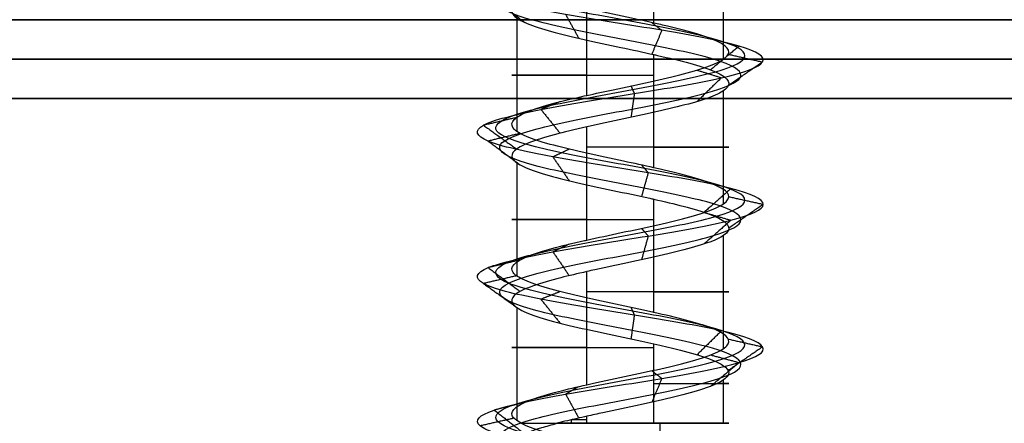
# Model space of a CAD drawing. Header units: millimetres. Extents: x -429 to 422, y -262 to 259.
# Tile 1021 of 1056: x 313 to 326, y 205 to 210. Entities that reach past the tile are written whole.
import ezdxf

# ---------------------------------------------------------------- set-up
doc = ezdxf.new("R2010")
doc.units = ezdxf.units.MM
doc.layers.add('Default', color=7, linetype='Continuous', true_color=0x000000)
doc.layers.add('Screw', color=7, linetype='Continuous', true_color=0xffffff)

msp = doc.modelspace()

# ---------------------------------------------------------------- linework, layer by layer
at = {"layer": 'Default'}
for p, q in [((-427.127, 210.065, 1342.822), (420.873, 210.065, 1342.822)), ((420.873, 210.065, 772.822), (-427.127, 210.065, 772.822)), ((420.873, 210.065, 1057.822), (-427.127, 210.065, 1057.822))]:
    msp.add_line(p, q, dxfattribs=at)
for points in [[(-427.127, 209.565, 1343.322), (-3.127, 209.565, 1343.322), (420.873, 209.565, 1343.322)], [(420.873, 209.565, 772.322), (-3.127, 209.565, 772.322), (-427.127, 209.565, 772.322)], [(-427.127, 209.065, 1343.822), (-3.127, 209.065, 1343.822), (420.873, 209.065, 1343.822)], [(420.873, 209.065, 771.822), (-3.127, 209.065, 771.822), (-427.127, 209.065, 771.822)]]:
    msp.add_open_spline(points, degree=2, dxfattribs=at)
at = {"layer": 'Screw', "color": 7, "true_color": 0xffffff}
for p, q in [((321.297, 210.022, 780.13), (321.297, 211.456, 780.13)), ((322.18, 209.564, 778.397), (322.18, 210.998, 778.397)), ((320.448, 209.105, 777.515), (320.448, 210.54, 777.515)), ((319.565, 208.647, 779.247), (319.565, 210.082, 779.247)), ((321.297, 208.189, 780.13), (321.297, 209.623, 780.13)), ((322.18, 207.731, 778.397), (322.18, 209.165, 778.397)), ((320.448, 207.272, 777.515), (320.448, 208.707, 777.515)), ((319.565, 206.814, 779.247), (319.565, 208.248, 779.247)), ((321.297, 206.356, 780.13), (321.297, 207.79, 780.13)), ((322.18, 205.897, 778.397), (322.18, 207.332, 778.397)), ((320.448, 205.439, 777.515), (320.448, 206.873, 777.515)), ((319.565, 204.981, 779.247), (319.565, 206.415, 779.247)), ((321.297, 204.951, 780.13), (321.297, 205.957, 780.13)), ((322.18, 204.951, 778.397), (322.18, 205.499, 778.397)), ((320.253, 204.951, 777.595), (320.253, 204.995, 777.595)), ((320.448, 204.951, 777.515), (320.448, 205.04, 777.515))]:
    msp.add_line(p, q, dxfattribs=at)
at = {"layer": 'Screw', "color": 7, "true_color": 0xffffff, "extrusion": (0, 1, 0)}
for centre, start, end in [((-320.873, 778.822, 209.364), 288, 108), ((-320.873, 778.822, 208.448), 108, 288), ((-320.873, 778.822, 207.531), 288, 108), ((-320.873, 778.822, 206.615), 108, 288), ((-320.873, 778.822, 205.912), 288, 108), ((-320.873, 778.822, 205.454), 108, 206.7642), ((-320.873, 778.822, 204.995), 288, 296.7656), ((-320.873, 778.822, 204.951), 23.8929, 108), ((-320.873, 778.822, 204.951), 288, 305.5968), ((-320.873, 778.822, 204.951), 199.08, 288), ((-320.873, 778.822, 204.951), 108, 199.08)]:
    msp.add_arc(centre, 1.375, start, end, dxfattribs=at)
at = {"layer": 'Screw', "color": 7, "true_color": 0xffffff, "extrusion": (-0.930504, -9.33495e-14, 0.366281)}
msp.add_arc((-204.951, 781.274, -13.305), 62.328, 89.59028, 90, dxfattribs=at)
at = {"layer": 'Screw', "color": 7, "true_color": 0xffffff}
for points, knots in [([(319.977, 195.809, 778.822), (319.967, 195.886, 778.588), (320.036, 195.962, 778.338), (320.362, 196.115, 777.958), (320.608, 196.191, 777.831), (321.137, 196.344, 777.793), (321.416, 196.42, 777.883), (321.839, 196.573, 778.251), (321.978, 196.649, 778.528), (322.017, 196.802, 779.117), (321.914, 196.879, 779.426), (321.503, 197.031, 779.891), (321.197, 197.108, 780.043), (320.548, 197.261, 780.081), (320.209, 197.337, 779.966), (319.702, 197.49, 779.513), (319.532, 197.566, 779.177), (319.505, 197.719, 778.468), (319.649, 197.795, 778.109), (320.148, 197.948, 777.588), (320.506, 198.024, 777.43), (321.239, 198.177, 777.415), (321.61, 198.253, 777.558), (322.147, 198.406, 778.074), (322.311, 198.483, 778.444), (322.326, 198.635, 779.201), (322.178, 198.712, 779.583), (321.645, 198.865, 780.138), (321.263, 198.941, 780.306), (320.482, 199.094, 780.321), (320.087, 199.17, 780.168), (319.516, 199.323, 779.618), (319.341, 199.399, 779.225), (319.329, 199.552, 778.42), (319.493, 199.628, 778.016), (320.061, 199.781, 777.438), (320.464, 199.858, 777.266), (321.281, 200.01, 777.258), (321.69, 200.087, 777.423), (322.278, 200.239, 777.999), (322.452, 200.316, 778.408), (322.46, 200.469, 779.237), (322.293, 200.545, 779.652), (321.708, 200.698, 780.248), (321.293, 200.774, 780.425), (320.452, 200.927, 780.432), (320.031, 201.003, 780.263), (319.427, 201.156, 779.669), (319.249, 201.232, 779.249), (319.239, 201.376, 778.449), (319.363, 201.442, 778.072), (319.832, 201.576, 777.48), (320.173, 201.643, 777.266), (320.921, 201.777, 777.104), (321.324, 201.843, 777.156), (322.013, 201.977, 777.509), (322.296, 202.044, 777.809), (322.608, 202.178, 778.527), (322.636, 202.244, 778.943), (322.419, 202.378, 779.705), (322.174, 202.445, 780.049), (321.515, 202.579, 780.505), (321.103, 202.645, 780.616), (320.295, 202.779, 780.55), (319.902, 202.846, 780.373), (319.313, 202.98, 779.802), (319.119, 203.046, 779.411), (319.025, 203.18, 778.588), (319.135, 203.247, 778.161), (319.596, 203.381, 777.47), (319.949, 203.448, 777.208), (320.744, 203.581, 776.967), (321.183, 203.648, 776.989), (321.95, 203.782, 777.307), (322.275, 203.849, 777.602), (322.667, 203.982, 778.334), (322.731, 204.049, 778.769), (322.569, 204.183, 779.583), (322.343, 204.25, 779.96), (321.701, 204.383, 780.487), (321.288, 204.45, 780.635), (320.457, 204.584, 780.635), (320.044, 204.651, 780.487), (319.402, 204.784, 779.96), (319.176, 204.851, 779.583), (319.014, 204.985, 778.769), (319.079, 205.052, 778.334), (319.47, 205.185, 777.602), (319.795, 205.252, 777.307), (320.563, 205.386, 776.989), (321.001, 205.453, 776.967), (321.796, 205.586, 777.208), (322.149, 205.653, 777.47), (322.61, 205.787, 778.161), (322.717, 205.854, 778.587), (322.636, 205.987, 779.413), (322.448, 206.054, 779.81), (321.861, 206.188, 780.397), (321.463, 206.255, 780.585), (320.637, 206.388, 780.667), (320.211, 206.455, 780.56), (319.521, 206.589, 780.098), (319.259, 206.656, 779.746), (319.018, 206.789, 778.951), (319.039, 206.856, 778.512), (319.357, 206.99, 777.745), (319.652, 207.057, 777.42), (320.384, 207.19, 777.028), (320.819, 207.257, 776.964), (321.633, 207.391, 777.126), (322.01, 207.458, 777.352), (322.537, 207.591, 777.993), (322.685, 207.658, 778.407), (322.685, 207.792, 779.237), (322.537, 207.859, 779.651), (322.01, 207.992, 780.293), (321.633, 208.059, 780.519), (320.819, 208.193, 780.681), (320.384, 208.26, 780.616), (319.652, 208.393, 780.225), (319.357, 208.46, 779.899), (319.039, 208.594, 779.132), (319.018, 208.661, 778.693), (319.259, 208.794, 777.899), (319.521, 208.861, 777.546), (320.211, 208.995, 777.085), (320.637, 209.062, 776.978), (321.463, 209.195, 777.059), (321.861, 209.262, 777.247), (322.448, 209.396, 777.834), (322.636, 209.463, 778.231), (322.717, 209.596, 779.058), (322.61, 209.663, 779.484), (322.149, 209.797, 780.174), (321.796, 209.864, 780.436), (321.001, 209.997, 780.677), (320.563, 210.064, 780.656), (319.795, 210.198, 780.338), (319.47, 210.265, 780.043), (319.079, 210.398, 779.31), (319.014, 210.465, 778.876), (319.176, 210.599, 778.061), (319.402, 210.666, 777.685), (320.044, 210.799, 777.158), (320.457, 210.866, 777.01), (321.288, 211, 777.01), (321.701, 211.067, 777.158), (322.343, 211.2, 777.685), (322.569, 211.267, 778.061), (322.731, 211.401, 778.876), (322.667, 211.468, 779.31), (322.275, 211.601, 780.043), (321.95, 211.668, 780.338), (321.183, 211.802, 780.656), (320.744, 211.869, 780.677), (319.949, 212.002, 780.436), (319.596, 212.069, 780.174), (319.135, 212.203, 779.484), (319.028, 212.27, 779.058), (319.11, 212.403, 778.231), (319.297, 212.47, 777.834), (319.885, 212.604, 777.247), (320.282, 212.671, 777.059), (321.108, 212.804, 776.978), (321.534, 212.871, 777.085), (322.225, 213.005, 777.546), (322.486, 213.072, 777.899), (322.727, 213.205, 778.693), (322.706, 213.272, 779.132), (322.388, 213.406, 779.899), (322.093, 213.473, 780.225), (321.361, 213.606, 780.616), (320.926, 213.673, 780.681), (320.112, 213.807, 780.519), (319.735, 213.874, 780.293), (319.208, 214.007, 779.651), (319.06, 214.074, 779.238), (319.06, 214.141, 778.822)], [0.0909091, 0.0909091, 0.0909091, 0.0909091, 0.1022727, 0.1022727, 0.1136364, 0.1136364, 0.125, 0.125, 0.1363636, 0.1363636, 0.1477273, 0.1477273, 0.1590909, 0.1590909, 0.1704545, 0.1704545, 0.1818182, 0.1818182, 0.1931818, 0.1931818, 0.2045455, 0.2045455, 0.2159091, 0.2159091, 0.2272727, 0.2272727, 0.2386364, 0.2386364, 0.25, 0.25, 0.2613636, 0.2613636, 0.2727273, 0.2727273, 0.2840909, 0.2840909, 0.2954545, 0.2954545, 0.3068182, 0.3068182, 0.3181818, 0.3181818, 0.3295455, 0.3295455, 0.3409091, 0.3409091, 0.3522727, 0.3522727, 0.3636364, 0.3636364, 0.3735795, 0.3735795, 0.3835227, 0.3835227, 0.3934659, 0.3934659, 0.4034091, 0.4034091, 0.4133523, 0.4133523, 0.4232955, 0.4232955, 0.4332386, 0.4332386, 0.4431818, 0.4431818, 0.453125, 0.453125, 0.4630682, 0.4630682, 0.4730114, 0.4730114, 0.4829545, 0.4829545, 0.4928977, 0.4928977, 0.5028409, 0.5028409, 0.5127841, 0.5127841, 0.5227273, 0.5227273, 0.5326705, 0.5326705, 0.5426136, 0.5426136, 0.5525568, 0.5525568, 0.5625, 0.5625, 0.5724432, 0.5724432, 0.5823864, 0.5823864, 0.5923295, 0.5923295, 0.6022727, 0.6022727, 0.6122159, 0.6122159, 0.6221591, 0.6221591, 0.6321023, 0.6321023, 0.6420455, 0.6420455, 0.6519886, 0.6519886, 0.6619318, 0.6619318, 0.671875, 0.671875, 0.6818182, 0.6818182, 0.6917614, 0.6917614, 0.7017045, 0.7017045, 0.7116477, 0.7116477, 0.7215909, 0.7215909, 0.7315341, 0.7315341, 0.7414773, 0.7414773, 0.7514205, 0.7514205, 0.7613636, 0.7613636, 0.7713068, 0.7713068, 0.78125, 0.78125, 0.7911932, 0.7911932, 0.8011364, 0.8011364, 0.8110795, 0.8110795, 0.8210227, 0.8210227, 0.8309659, 0.8309659, 0.8409091, 0.8409091, 0.8508523, 0.8508523, 0.8607955, 0.8607955, 0.8707386, 0.8707386, 0.8806818, 0.8806818, 0.890625, 0.890625, 0.9005682, 0.9005682, 0.9105114, 0.9105114, 0.9204545, 0.9204545, 0.9303977, 0.9303977, 0.9403409, 0.9403409, 0.9502841, 0.9502841, 0.9602273, 0.9602273, 0.9701705, 0.9701705, 0.9801136, 0.9801136, 0.9900568, 0.9900568, 1, 1, 1, 1]), ([(320.795, 196.29, 778.056), (320.82, 196.3, 778.051), (320.846, 196.309, 778.047), (321.076, 196.396, 778.025), (321.295, 196.472, 778.091), (321.631, 196.625, 778.373), (321.746, 196.701, 778.589), (321.784, 196.854, 779.056), (321.706, 196.93, 779.304), (321.382, 197.083, 779.683), (321.136, 197.16, 779.81), (320.609, 197.312, 779.848), (320.331, 197.389, 779.758), (319.91, 197.541, 779.391), (319.765, 197.618, 779.116), (319.738, 197.771, 778.529), (319.857, 197.847, 778.23), (320.27, 198, 777.796), (320.567, 198.076, 777.663), (321.178, 198.229, 777.647), (321.488, 198.305, 777.766), (321.94, 198.458, 778.196), (322.078, 198.534, 778.505), (322.093, 198.687, 779.14), (321.97, 198.764, 779.462), (321.523, 198.916, 779.93), (321.202, 198.993, 780.073), (320.543, 199.145, 780.089), (320.209, 199.222, 779.96), (319.724, 199.375, 779.497), (319.574, 199.451, 779.164), (319.562, 199.604, 778.481), (319.701, 199.68, 778.138), (320.183, 199.833, 777.645), (320.525, 199.909, 777.498), (321.22, 200.062, 777.491), (321.569, 200.138, 777.63), (322.07, 200.291, 778.121), (322.219, 200.368, 778.469), (322.227, 200.52, 779.176), (322.085, 200.597, 779.53), (321.586, 200.75, 780.04), (321.232, 200.826, 780.192), (320.513, 200.979, 780.2), (320.152, 201.055, 780.055), (319.634, 201.208, 779.548), (319.482, 201.284, 779.188), (319.471, 201.427, 778.502), (319.577, 201.494, 778.179), (319.978, 201.628, 777.669), (320.271, 201.695, 777.484), (320.914, 201.828, 777.343), (321.262, 201.895, 777.386), (321.857, 202.029, 777.689), (322.101, 202.096, 777.947), (322.372, 202.229, 778.567), (322.398, 202.296, 778.927), (322.212, 202.43, 779.587), (322, 202.497, 779.885), (321.43, 202.63, 780.282), (321.073, 202.697, 780.379), (320.371, 202.831, 780.324), (320.029, 202.898, 780.17), (319.515, 203.031, 779.676), (319.345, 203.098, 779.336), (319.261, 203.232, 778.618), (319.358, 203.299, 778.245), (319.76, 203.432, 777.644), (320.068, 203.499, 777.416), (320.76, 203.633, 777.205), (321.143, 203.7, 777.224), (321.811, 203.833, 777.501), (322.095, 203.9, 777.758), (322.436, 204.034, 778.397), (322.493, 204.101, 778.775), (322.351, 204.234, 779.485), (322.155, 204.301, 779.814), (321.595, 204.435, 780.273), (321.234, 204.502, 780.402), (320.511, 204.635, 780.402), (320.15, 204.702, 780.273), (319.591, 204.836, 779.814), (319.394, 204.903, 779.485), (319.253, 205.036, 778.775), (319.309, 205.103, 778.397), (319.65, 205.237, 777.758), (319.934, 205.304, 777.501), (320.602, 205.438, 777.224), (320.985, 205.504, 777.205), (321.677, 205.638, 777.416), (321.985, 205.705, 777.644), (322.387, 205.839, 778.245), (322.48, 205.905, 778.617), (322.409, 206.039, 779.337), (322.246, 206.106, 779.683), (321.734, 206.24, 780.195), (321.388, 206.306, 780.359), (320.667, 206.44, 780.43), (320.296, 206.507, 780.337), (319.694, 206.641, 779.935), (319.466, 206.707, 779.627), (319.256, 206.841, 778.934), (319.275, 206.908, 778.552), (319.552, 207.042, 777.883), (319.809, 207.108, 777.6), (320.447, 207.242, 777.258), (320.826, 207.309, 777.202), (321.536, 207.443, 777.343), (321.864, 207.509, 777.54), (322.323, 207.643, 778.1), (322.452, 207.71, 778.46), (322.452, 207.844, 779.184), (322.323, 207.91, 779.545), (321.864, 208.044, 780.104), (321.536, 208.111, 780.301), (320.826, 208.245, 780.442), (320.447, 208.311, 780.386), (319.809, 208.445, 780.045), (319.552, 208.512, 779.761), (319.275, 208.646, 779.092), (319.256, 208.712, 778.71), (319.466, 208.846, 778.017), (319.694, 208.913, 777.71), (320.296, 209.047, 777.308), (320.667, 209.113, 777.215), (321.388, 209.247, 777.286), (321.734, 209.314, 777.449), (322.246, 209.448, 777.961), (322.409, 209.514, 778.307), (322.48, 209.648, 779.028), (322.387, 209.715, 779.399), (321.985, 209.849, 780.001), (321.677, 209.915, 780.229), (320.985, 210.049, 780.439), (320.602, 210.116, 780.42), (319.934, 210.25, 780.143), (319.65, 210.316, 779.886), (319.309, 210.45, 779.248), (319.253, 210.517, 778.869), (319.394, 210.651, 778.159), (319.591, 210.717, 777.831), (320.15, 210.851, 777.371), (320.511, 210.918, 777.242), (321.234, 211.052, 777.242), (321.595, 211.118, 777.371), (322.155, 211.252, 777.831), (322.351, 211.319, 778.159), (322.493, 211.453, 778.869), (322.436, 211.519, 779.248), (322.095, 211.653, 779.886), (321.811, 211.72, 780.143), (321.143, 211.854, 780.42), (320.76, 211.92, 780.439), (320.068, 212.054, 780.229), (319.76, 212.121, 780.001), (319.358, 212.255, 779.399), (319.265, 212.321, 779.028), (319.336, 212.455, 778.307), (319.5, 212.522, 777.961), (320.011, 212.656, 777.449), (320.358, 212.722, 777.286), (321.078, 212.856, 777.215), (321.449, 212.923, 777.308), (322.051, 213.057, 777.71), (322.279, 213.123, 778.017), (322.489, 213.257, 778.71), (322.471, 213.324, 779.092), (322.194, 213.458, 779.761), (321.936, 213.525, 780.045), (321.298, 213.658, 780.386), (320.919, 213.725, 780.442), (320.209, 213.859, 780.301), (319.881, 213.926, 780.104), (319.422, 214.059, 779.545), (319.293, 214.126, 779.185), (319.293, 214.193, 778.822)], [2.782471, 2.782471, 2.782471, 2.782471, 2.974275, 2.974275, 4.461413, 4.461413, 5.948551, 5.948551, 7.435688, 7.435688, 8.922826, 8.922826, 10.409964, 10.409964, 11.897102, 11.897102, 13.384239, 13.384239, 14.871377, 14.871377, 16.358515, 16.358515, 17.845652, 17.845652, 19.33279, 19.33279, 20.819928, 20.819928, 22.307065, 22.307065, 23.794203, 23.794203, 25.281341, 25.281341, 26.768478, 26.768478, 28.255616, 28.255616, 29.742754, 29.742754, 31.229892, 31.229892, 32.717029, 32.717029, 34.204167, 34.204167, 35.691305, 35.691305, 36.99255, 36.99255, 38.293796, 38.293796, 39.595041, 39.595041, 40.896287, 40.896287, 42.197532, 42.197532, 43.498777, 43.498777, 44.800023, 44.800023, 46.101268, 46.101268, 47.402514, 47.402514, 48.703759, 48.703759, 50.005005, 50.005005, 51.30625, 51.30625, 52.607496, 52.607496, 53.908741, 53.908741, 55.209987, 55.209987, 56.511232, 56.511232, 57.812478, 57.812478, 59.113723, 59.113723, 60.414969, 60.414969, 61.716214, 61.716214, 63.01746, 63.01746, 64.318705, 64.318705, 65.619951, 65.619951, 66.921196, 66.921196, 68.222442, 68.222442, 69.523687, 69.523687, 70.824933, 70.824933, 72.126178, 72.126178, 73.427423, 73.427423, 74.728669, 74.728669, 76.029914, 76.029914, 77.33116, 77.33116, 78.632405, 78.632405, 79.933651, 79.933651, 81.234896, 81.234896, 82.536142, 82.536142, 83.837387, 83.837387, 85.138633, 85.138633, 86.439878, 86.439878, 87.741124, 87.741124, 89.042369, 89.042369, 90.343615, 90.343615, 91.64486, 91.64486, 92.946106, 92.946106, 94.247351, 94.247351, 95.548597, 95.548597, 96.849842, 96.849842, 98.151088, 98.151088, 99.452333, 99.452333, 100.753579, 100.753579, 102.054824, 102.054824, 103.35607, 103.35607, 104.657315, 104.657315, 105.95856, 105.95856, 107.259806, 107.259806, 108.561051, 108.561051, 109.862297, 109.862297, 111.163542, 111.163542, 112.464788, 112.464788, 113.766033, 113.766033, 115.067279, 115.067279, 116.368524, 116.368524, 117.66977, 117.66977, 118.971015, 118.971015, 118.971015, 118.971015]), ([(321.169, 196.19, 778.127), (321.261, 196.227, 778.156), (321.35, 196.264, 778.203), (321.586, 196.378, 778.399), (321.696, 196.454, 778.602), (321.734, 196.607, 779.043), (321.661, 196.683, 779.278), (321.356, 196.836, 779.638), (321.123, 196.913, 779.76), (320.622, 197.065, 779.798), (320.357, 197.142, 779.713), (319.954, 197.294, 779.365), (319.815, 197.371, 779.103), (319.788, 197.524, 778.542), (319.902, 197.6, 778.257), (320.296, 197.753, 777.841), (320.58, 197.829, 777.713), (321.165, 197.982, 777.698), (321.462, 198.058, 777.811), (321.895, 198.211, 778.222), (322.028, 198.287, 778.518), (322.043, 198.44, 779.127), (321.925, 198.517, 779.436), (321.497, 198.669, 779.886), (321.189, 198.746, 780.023), (320.556, 198.898, 780.039), (320.235, 198.975, 779.916), (319.768, 199.128, 779.47), (319.624, 199.204, 779.151), (319.612, 199.357, 778.494), (319.746, 199.433, 778.164), (320.209, 199.586, 777.69), (320.538, 199.662, 777.549), (321.207, 199.815, 777.541), (321.543, 199.891, 777.675), (322.025, 200.044, 778.147), (322.169, 200.121, 778.482), (322.177, 200.273, 779.163), (322.04, 200.35, 779.504), (321.56, 200.503, 779.995), (321.219, 200.579, 780.142), (320.526, 200.732, 780.149), (320.179, 200.808, 780.01), (319.679, 200.961, 779.522), (319.532, 201.037, 779.175), (319.521, 201.18, 778.514), (319.623, 201.247, 778.202), (320.01, 201.381, 777.709), (320.292, 201.448, 777.531), (320.912, 201.581, 777.394), (321.248, 201.648, 777.436), (321.823, 201.782, 777.728), (322.059, 201.849, 777.977), (322.322, 201.982, 778.576), (322.347, 202.049, 778.923), (322.167, 202.183, 779.561), (321.963, 202.25, 779.849), (321.412, 202.383, 780.234), (321.066, 202.45, 780.328), (320.387, 202.584, 780.275), (320.056, 202.651, 780.127), (319.559, 202.784, 779.648), (319.394, 202.851, 779.319), (319.312, 202.985, 778.624), (319.406, 203.052, 778.264), (319.796, 203.185, 777.681), (320.093, 203.252, 777.46), (320.764, 203.386, 777.257), (321.134, 203.453, 777.275), (321.782, 203.586, 777.543), (322.056, 203.653, 777.792), (322.387, 203.787, 778.41), (322.441, 203.854, 778.777), (322.304, 203.987, 779.464), (322.114, 204.054, 779.782), (321.572, 204.188, 780.227), (321.223, 204.255, 780.352), (320.522, 204.388, 780.352), (320.173, 204.455, 780.227), (319.631, 204.589, 779.782), (319.441, 204.656, 779.464), (319.304, 204.789, 778.777), (319.359, 204.856, 778.41), (319.689, 204.99, 777.792), (319.964, 205.057, 777.543), (320.611, 205.191, 777.275), (320.981, 205.257, 777.257), (321.652, 205.391, 777.46), (321.95, 205.458, 777.681), (322.339, 205.592, 778.264), (322.429, 205.658, 778.623), (322.36, 205.792, 779.321), (322.202, 205.859, 779.656), (321.706, 205.993, 780.151), (321.371, 206.059, 780.31), (320.674, 206.193, 780.379), (320.314, 206.26, 780.289), (319.732, 206.394, 779.899), (319.511, 206.46, 779.601), (319.307, 206.594, 778.931), (319.325, 206.661, 778.561), (319.594, 206.795, 777.913), (319.843, 206.861, 777.639), (320.461, 206.995, 777.308), (320.827, 207.062, 777.254), (321.515, 207.196, 777.39), (321.833, 207.262, 777.581), (322.277, 207.396, 778.123), (322.402, 207.463, 778.472), (322.402, 207.597, 779.173), (322.277, 207.663, 779.522), (321.833, 207.797, 780.063), (321.515, 207.864, 780.254), (320.827, 207.998, 780.391), (320.461, 208.064, 780.336), (319.843, 208.198, 780.006), (319.594, 208.265, 779.731), (319.325, 208.399, 779.084), (319.307, 208.465, 778.714), (319.511, 208.599, 778.043), (319.732, 208.666, 777.745), (320.314, 208.8, 777.356), (320.674, 208.866, 777.266), (321.371, 209, 777.334), (321.706, 209.067, 777.493), (322.202, 209.201, 777.988), (322.36, 209.267, 778.324), (322.429, 209.401, 779.021), (322.339, 209.468, 779.381), (321.95, 209.602, 779.963), (321.652, 209.668, 780.184), (320.981, 209.802, 780.388), (320.611, 209.869, 780.369), (319.964, 210.003, 780.101), (319.689, 210.069, 779.852), (319.359, 210.203, 779.234), (319.304, 210.27, 778.867), (319.441, 210.404, 778.18), (319.631, 210.47, 777.862), (320.173, 210.604, 777.418), (320.522, 210.671, 777.293), (321.223, 210.805, 777.293), (321.572, 210.871, 777.418), (322.114, 211.005, 777.862), (322.304, 211.072, 778.18), (322.441, 211.206, 778.867), (322.387, 211.272, 779.234), (322.056, 211.406, 779.852), (321.782, 211.473, 780.101), (321.134, 211.607, 780.369), (320.764, 211.673, 780.388), (320.093, 211.807, 780.184), (319.796, 211.874, 779.963), (319.406, 212.008, 779.381), (319.316, 212.074, 779.021), (319.385, 212.208, 778.324), (319.543, 212.275, 777.988), (320.039, 212.409, 777.493), (320.374, 212.475, 777.334), (321.071, 212.609, 777.266), (321.431, 212.676, 777.356), (322.014, 212.81, 777.745), (322.235, 212.876, 778.043), (322.438, 213.01, 778.714), (322.42, 213.077, 779.084), (322.152, 213.211, 779.731), (321.903, 213.278, 780.006), (321.285, 213.411, 780.336), (320.918, 213.478, 780.391), (320.231, 213.612, 780.254), (319.913, 213.679, 780.063), (319.468, 213.812, 779.522), (319.343, 213.879, 779.173), (319.343, 213.946, 778.822)], [9.962929, 9.962929, 9.962929, 9.962929, 10.425509, 10.425509, 11.373282, 11.373282, 12.321056, 12.321056, 13.268829, 13.268829, 14.216603, 14.216603, 15.164377, 15.164377, 16.11215, 16.11215, 17.059924, 17.059924, 18.007697, 18.007697, 18.955471, 18.955471, 19.903244, 19.903244, 20.851018, 20.851018, 21.798791, 21.798791, 22.746565, 22.746565, 23.694338, 23.694338, 24.642112, 24.642112, 25.589885, 25.589885, 26.537659, 26.537659, 27.485432, 27.485432, 28.433206, 28.433206, 29.38098, 29.38098, 30.328753, 30.328753, 31.158055, 31.158055, 31.987357, 31.987357, 32.816659, 32.816659, 33.64596, 33.64596, 34.475262, 34.475262, 35.304564, 35.304564, 36.133866, 36.133866, 36.963168, 36.963168, 37.79247, 37.79247, 38.621772, 38.621772, 39.451073, 39.451073, 40.280375, 40.280375, 41.109677, 41.109677, 41.938979, 41.938979, 42.768281, 42.768281, 43.597583, 43.597583, 44.426884, 44.426884, 45.256186, 45.256186, 46.085488, 46.085488, 46.91479, 46.91479, 47.744092, 47.744092, 48.573394, 48.573394, 49.402695, 49.402695, 50.231997, 50.231997, 51.061299, 51.061299, 51.890601, 51.890601, 52.719903, 52.719903, 53.549205, 53.549205, 54.378507, 54.378507, 55.207808, 55.207808, 56.03711, 56.03711, 56.866412, 56.866412, 57.695714, 57.695714, 58.525016, 58.525016, 59.354318, 59.354318, 60.183619, 60.183619, 61.012921, 61.012921, 61.842223, 61.842223, 62.671525, 62.671525, 63.500827, 63.500827, 64.330129, 64.330129, 65.15943, 65.15943, 65.988732, 65.988732, 66.818034, 66.818034, 67.647336, 67.647336, 68.476638, 68.476638, 69.30594, 69.30594, 70.135242, 70.135242, 70.964543, 70.964543, 71.793845, 71.793845, 72.623147, 72.623147, 73.452449, 73.452449, 74.281751, 74.281751, 75.111053, 75.111053, 75.940354, 75.940354, 76.769656, 76.769656, 77.598958, 77.598958, 78.42826, 78.42826, 79.257562, 79.257562, 80.086864, 80.086864, 80.916165, 80.916165, 81.745467, 81.745467, 82.574769, 82.574769, 83.404071, 83.404071, 83.404071, 83.404071]), ([(321.297, 210.022, 780.13), (321.206, 210.043, 780.159), (321.111, 210.063, 780.18), (320.859, 210.117, 780.206), (320.698, 210.15, 780.195), (320.392, 210.217, 780.12), (320.244, 210.251, 780.055), (319.982, 210.318, 779.881), (319.864, 210.352, 779.77), (319.676, 210.419, 779.518), (319.603, 210.453, 779.373), (319.511, 210.519, 779.072), (319.492, 210.553, 778.911), (319.507, 210.62, 778.597), (319.543, 210.654, 778.439), (319.664, 210.72, 778.149), (319.751, 210.754, 778.012), (319.963, 210.821, 777.78), (320.091, 210.855, 777.68), (320.299, 210.905, 777.57), (320.373, 210.922, 777.539), (320.448, 210.939, 777.515)], [0.54602155, 0.54602155, 0.54602155, 0.54602155, 0.55260985, 0.55260985, 0.56344539, 0.56344539, 0.57428087, 0.57428087, 0.58511638, 0.58511638, 0.59595189, 0.59595189, 0.60678739, 0.60678739, 0.61762293, 0.61762293, 0.62845839, 0.62845839, 0.63929397, 0.63929397, 0.64470664, 0.64470664, 0.64470664, 0.64470664]), ([(320.448, 210.54, 777.515), (320.416, 210.533, 777.525), (320.385, 210.526, 777.536), (320.209, 210.485, 777.608), (320.071, 210.451, 777.694), (319.837, 210.385, 777.904), (319.737, 210.351, 778.031), (319.588, 210.284, 778.308), (319.537, 210.25, 778.462), (319.49, 210.183, 778.773), (319.493, 210.15, 778.935), (319.554, 210.083, 779.243), (319.613, 210.048, 779.394), (319.774, 209.982, 779.664), (319.88, 209.949, 779.787), (320.124, 209.882, 779.986), (320.265, 209.847, 780.065), (320.561, 209.781, 780.171), (320.721, 209.747, 780.198), (321.02, 209.684, 780.196), (321.163, 209.653, 780.173), (321.297, 209.623, 780.13)], [0.3712068, 0.3712068, 0.3712068, 0.3712068, 0.3735898, 0.3735898, 0.3849072, 0.3849072, 0.3962316, 0.3962316, 0.4075491, 0.4075491, 0.4188735, 0.4188735, 0.430191, 0.430191, 0.4415153, 0.4415153, 0.4528328, 0.4528328, 0.4641571, 0.4641571, 0.4743259, 0.4743259, 0.4743259, 0.4743259]), ([(320.448, 209.105, 777.515), (320.556, 209.129, 777.48), (320.668, 209.154, 777.458), (320.937, 209.211, 777.44), (321.098, 209.245, 777.457), (321.401, 209.311, 777.543), (321.547, 209.345, 777.614), (321.802, 209.412, 777.797), (321.916, 209.446, 777.913), (322.094, 209.513, 778.172), (322.162, 209.547, 778.319), (322.242, 209.614, 778.623), (322.256, 209.647, 778.785), (322.229, 209.714, 779.098), (322.187, 209.748, 779.255), (322.056, 209.815, 779.54), (321.964, 209.849, 779.674), (321.743, 209.915, 779.898), (321.611, 209.949, 779.992), (321.414, 209.996, 780.087), (321.356, 210.009, 780.111), (321.297, 210.022, 780.13)], [0.44733415, 0.44733415, 0.44733415, 0.44733415, 0.4550905, 0.4550905, 0.46592583, 0.46592583, 0.47676147, 0.47676147, 0.48759682, 0.48759682, 0.49843244, 0.49843244, 0.50926782, 0.50926782, 0.52010341, 0.52010341, 0.53093883, 0.53093883, 0.5417744, 0.5417744, 0.54602155, 0.54602155, 0.54602155, 0.54602155]), ([(321.297, 209.623, 780.13), (321.313, 209.62, 780.125), (321.328, 209.616, 780.12), (321.491, 209.58, 780.06), (321.631, 209.546, 779.98), (321.873, 209.479, 779.778), (321.978, 209.445, 779.655), (322.137, 209.378, 779.384), (322.194, 209.345, 779.232), (322.253, 209.278, 778.923), (322.255, 209.243, 778.761), (322.206, 209.177, 778.451), (322.153, 209.144, 778.297), (322.001, 209.077, 778.022), (321.9, 209.042, 777.895), (321.664, 208.976, 777.687), (321.526, 208.942, 777.602), (321.234, 208.875, 777.486), (321.076, 208.841, 777.453), (320.761, 208.774, 777.443), (320.601, 208.741, 777.465), (320.45, 208.707, 777.514), (320.449, 208.707, 777.514), (320.448, 208.707, 777.515)], [0.4743259, 0.4743259, 0.4743259, 0.4743259, 0.4754746, 0.4754746, 0.4867988, 0.4867988, 0.4981164, 0.4981164, 0.5094406, 0.5094406, 0.5207582, 0.5207582, 0.5320823, 0.5320823, 0.5434, 0.5434, 0.554724, 0.554724, 0.5660417, 0.5660417, 0.5773657, 0.5773657, 0.5774428, 0.5774428, 0.5774428, 0.5774428]), ([(321.297, 208.189, 780.13), (321.174, 208.217, 780.17), (321.043, 208.244, 780.193), (320.756, 208.305, 780.201), (320.596, 208.339, 780.178), (320.297, 208.406, 780.081), (320.154, 208.44, 780.005), (319.905, 208.506, 779.812), (319.796, 208.54, 779.692), (319.628, 208.607, 779.427), (319.566, 208.641, 779.277), (319.497, 208.708, 778.97), (319.489, 208.742, 778.808), (319.528, 208.808, 778.496), (319.575, 208.842, 778.341), (319.717, 208.909, 778.061), (319.814, 208.943, 777.931), (320.043, 209.01, 777.715), (320.178, 209.044, 777.625), (320.363, 209.086, 777.544), (320.405, 209.096, 777.529), (320.448, 209.105, 777.515)], [0.34864625, 0.34864625, 0.34864625, 0.34864625, 0.35757097, 0.35757097, 0.36840672, 0.36840672, 0.37924193, 0.37924193, 0.39007766, 0.39007766, 0.40091289, 0.40091289, 0.4117486, 0.4117486, 0.42258387, 0.42258387, 0.43341955, 0.43341955, 0.44425485, 0.44425485, 0.44733415, 0.44733415, 0.44733415, 0.44733415]), ([(320.448, 208.707, 777.515), (320.299, 208.674, 777.563), (320.157, 208.639, 777.638), (319.909, 208.573, 777.829), (319.799, 208.54, 777.949), (319.63, 208.473, 778.214), (319.567, 208.438, 778.363), (319.497, 208.372, 778.67), (319.489, 208.338, 778.832), (319.527, 208.271, 779.144), (319.573, 208.237, 779.299), (319.715, 208.171, 779.58), (319.811, 208.137, 779.71), (320.039, 208.07, 779.927), (320.174, 208.036, 780.017), (320.462, 207.969, 780.144), (320.619, 207.936, 780.183), (320.933, 207.869, 780.205), (321.094, 207.835, 780.188), (321.263, 207.798, 780.141), (321.28, 207.794, 780.135), (321.297, 207.79, 780.13)], [0.5774428, 0.5774428, 0.5774428, 0.5774428, 0.5886834, 0.5886834, 0.6000074, 0.6000074, 0.6113252, 0.6113252, 0.6226491, 0.6226491, 0.6339669, 0.6339669, 0.6452908, 0.6452908, 0.6566086, 0.6566086, 0.6679324, 0.6679324, 0.6792503, 0.6792503, 0.6805636, 0.6805636, 0.6805636, 0.6805636]), ([(320.448, 207.272, 777.515), (320.587, 207.303, 777.469), (320.736, 207.335, 777.446), (321.04, 207.4, 777.449), (321.199, 207.433, 777.477), (321.495, 207.5, 777.586), (321.635, 207.534, 777.667), (321.876, 207.601, 777.869), (321.98, 207.635, 777.993), (322.139, 207.701, 778.265), (322.196, 207.735, 778.416), (322.253, 207.802, 778.726), (322.255, 207.836, 778.888), (322.204, 207.903, 779.198), (322.151, 207.936, 779.351), (321.999, 208.003, 779.626), (321.897, 208.037, 779.752), (321.661, 208.104, 779.96), (321.522, 208.138, 780.044), (321.35, 208.177, 780.112), (321.324, 208.183, 780.121), (321.297, 208.189, 780.13)], [0.24995549, 0.24995549, 0.24995549, 0.24995549, 0.26005215, 0.26005215, 0.27088721, 0.27088721, 0.28172305, 0.28172305, 0.29255814, 0.29255814, 0.30339396, 0.30339396, 0.31422908, 0.31422908, 0.32506487, 0.32506487, 0.33590002, 0.33590002, 0.34673579, 0.34673579, 0.34864625, 0.34864625, 0.34864625, 0.34864625]), ([(321.297, 207.79, 780.13), (321.43, 207.76, 780.087), (321.557, 207.731, 780.022), (321.799, 207.668, 779.85), (321.912, 207.633, 779.735), (322.092, 207.567, 779.477), (322.16, 207.533, 779.33), (322.241, 207.466, 779.026), (322.256, 207.432, 778.865), (322.23, 207.366, 778.551), (322.189, 207.332, 778.394), (322.058, 207.265, 778.108), (321.967, 207.231, 777.975), (321.747, 207.164, 777.75), (321.616, 207.131, 777.655), (321.333, 207.064, 777.517), (321.177, 207.03, 777.472), (320.864, 206.963, 777.438), (320.703, 206.93, 777.449), (320.516, 206.889, 777.494), (320.481, 206.881, 777.504), (320.448, 206.873, 777.515)], [0.6805636, 0.6805636, 0.6805636, 0.6805636, 0.690574, 0.690574, 0.701892, 0.701892, 0.7132157, 0.7132157, 0.7245336, 0.7245336, 0.7358573, 0.7358573, 0.7471753, 0.7471753, 0.7584989, 0.7584989, 0.769817, 0.769817, 0.7811405, 0.7811405, 0.7836789, 0.7836789, 0.7836789, 0.7836789]), ([(321.297, 206.356, 780.13), (321.291, 206.357, 780.132), (321.285, 206.358, 780.134), (321.129, 206.393, 780.182), (320.969, 206.427, 780.203), (320.654, 206.494, 780.189), (320.496, 206.527, 780.154), (320.205, 206.594, 780.034), (320.068, 206.628, 779.948), (319.834, 206.695, 779.737), (319.735, 206.729, 779.61), (319.586, 206.796, 779.332), (319.535, 206.83, 779.179), (319.489, 206.896, 778.867), (319.494, 206.93, 778.705), (319.556, 206.997, 778.397), (319.614, 207.031, 778.246), (319.777, 207.097, 777.977), (319.883, 207.131, 777.855), (320.127, 207.198, 777.656), (320.269, 207.232, 777.577), (320.427, 207.268, 777.521), (320.438, 207.27, 777.518), (320.448, 207.272, 777.515)], [0.15126197, 0.15126197, 0.15126197, 0.15126197, 0.15169775, 0.15169775, 0.16253267, 0.16253267, 0.17336861, 0.17336861, 0.18420356, 0.18420356, 0.19503949, 0.19503949, 0.20587446, 0.20587446, 0.21671037, 0.21671037, 0.22754537, 0.22754537, 0.23838126, 0.23838126, 0.24921629, 0.24921629, 0.24995549, 0.24995549, 0.24995549, 0.24995549]), ([(320.448, 206.873, 777.515), (320.331, 206.847, 777.553), (320.219, 206.821, 777.606), (319.986, 206.762, 777.76), (319.868, 206.728, 777.871), (319.679, 206.661, 778.123), (319.605, 206.627, 778.267), (319.512, 206.561, 778.567), (319.492, 206.527, 778.728), (319.506, 206.46, 779.042), (319.541, 206.426, 779.2), (319.661, 206.359, 779.491), (319.748, 206.326, 779.628), (319.959, 206.259, 779.861), (320.086, 206.225, 779.961), (320.364, 206.158, 780.109), (320.518, 206.125, 780.16), (320.829, 206.057, 780.205), (320.991, 206.023, 780.201), (321.196, 205.979, 780.159), (321.247, 205.968, 780.146), (321.297, 205.957, 780.13)], [0.7836789, 0.7836789, 0.7836789, 0.7836789, 0.7924586, 0.7924586, 0.8037821, 0.8037821, 0.8151003, 0.8151003, 0.8264237, 0.8264237, 0.837742, 0.837742, 0.8490653, 0.8490653, 0.8603836, 0.8603836, 0.8717069, 0.8717069, 0.8830253, 0.8830253, 0.8867927, 0.8867927, 0.8867927, 0.8867927]), ([(320.448, 205.439, 777.515), (320.47, 205.444, 777.507), (320.492, 205.449, 777.501), (320.667, 205.487, 777.454), (320.828, 205.521, 777.439), (321.142, 205.588, 777.465), (321.298, 205.622, 777.505), (321.585, 205.689, 777.636), (321.719, 205.722, 777.727), (321.944, 205.789, 777.946), (322.039, 205.823, 778.078), (322.177, 205.89, 778.36), (322.222, 205.924, 778.516), (322.256, 205.991, 778.829), (322.246, 206.025, 778.99), (322.173, 206.091, 779.296), (322.108, 206.125, 779.445), (321.936, 206.192, 779.708), (321.825, 206.226, 779.826), (321.579, 206.291, 780.011), (321.441, 206.323, 780.083), (321.297, 206.356, 780.13)], [0.05257115, 0.05257115, 0.05257115, 0.05257115, 0.05417829, 0.05417829, 0.06501433, 0.06501433, 0.07584915, 0.07584915, 0.08668518, 0.08668518, 0.09752002, 0.09752002, 0.10835603, 0.10835603, 0.1191909, 0.1191909, 0.13002688, 0.13002688, 0.14086178, 0.14086178, 0.15126197, 0.15126197, 0.15126197, 0.15126197]), ([(321.297, 205.957, 780.13), (321.398, 205.935, 780.097), (321.495, 205.912, 780.053), (321.719, 205.856, 779.917), (321.841, 205.822, 779.811), (322.04, 205.756, 779.566), (322.118, 205.722, 779.425), (322.222, 205.655, 779.128), (322.249, 205.621, 778.968), (322.246, 205.554, 778.653), (322.217, 205.521, 778.494), (322.108, 205.454, 778.199), (322.027, 205.419, 778.059), (321.825, 205.353, 777.818), (321.701, 205.32, 777.714), (321.429, 205.252, 777.555), (321.277, 205.218, 777.499), (320.968, 205.152, 777.442), (320.806, 205.118, 777.44), (320.582, 205.07, 777.477), (320.514, 205.055, 777.493), (320.448, 205.04, 777.515)], [0.8867927, 0.8867927, 0.8867927, 0.8867927, 0.8943485, 0.8943485, 0.9056669, 0.9056669, 0.9169901, 0.9169901, 0.9283086, 0.9283086, 0.9396317, 0.9396317, 0.9509503, 0.9509503, 0.9622733, 0.9622733, 0.9735919, 0.9735919, 0.9849149, 0.9849149, 0.9899067, 0.9899067, 0.9899067, 0.9899067]), ([(319.616, 204.951, 779.379), (319.552, 204.984, 779.235), (319.513, 205.018, 779.078), (319.49, 205.085, 778.764), (319.506, 205.119, 778.603), (319.591, 205.185, 778.3), (319.661, 205.219, 778.154), (319.843, 205.286, 777.898), (319.958, 205.32, 777.784), (320.197, 205.382, 777.617), (320.32, 205.411, 777.556), (320.448, 205.439, 777.515)], [0, 0, 0, 0, 0.01083658, 0.01083658, 0.02167266, 0.02167266, 0.03250743, 0.03250743, 0.0433435, 0.0433435, 0.05257115, 0.05257115, 0.05257115, 0.05257115]), ([(320.448, 205.04, 777.515), (320.364, 205.021, 777.542), (320.282, 205.002, 777.578), (320.159, 204.973, 777.646), (320.115, 204.962, 777.674), (320.072, 204.951, 777.704)], [0.98990673, 0.98990673, 0.98990673, 0.98990673, 0.99623361, 0.99623361, 1, 1, 1, 1]), ([(319.499, 204.668, 778.848), (319.498, 204.677, 778.807), (319.499, 204.685, 778.765), (319.513, 204.728, 778.568), (319.552, 204.761, 778.411), (319.679, 204.828, 778.123), (319.768, 204.862, 777.989), (319.936, 204.914, 777.812), (320.002, 204.932, 777.755), (320.072, 204.951, 777.704)], [0.96749033, 0.96749033, 0.96749033, 0.96749033, 0.97051672, 0.97051672, 0.9820765, 0.9820765, 0.99363206, 0.99363206, 1, 1, 1, 1]), ([(319.616, 204.951, 779.379), (319.679, 204.917, 779.523), (319.769, 204.884, 779.657), (319.986, 204.817, 779.885), (320.116, 204.783, 779.981), (320.397, 204.716, 780.121), (320.552, 204.683, 780.168), (320.864, 204.616, 780.205), (321.026, 204.582, 780.196), (321.332, 204.515, 780.126), (321.481, 204.482, 780.063), (321.745, 204.415, 779.893), (321.864, 204.381, 779.784), (322.055, 204.315, 779.535), (322.13, 204.281, 779.392), (322.225, 204.215, 779.093), (322.247, 204.181, 778.933), (322.237, 204.118, 778.641), (322.211, 204.089, 778.504), (322.166, 204.06, 778.375)], [0, 0, 0, 0, 0.0131018, 0.0131018, 0.0262038, 0.0262038, 0.0393054, 0.0393054, 0.0524026, 0.0524026, 0.0654962, 0.0654962, 0.0785829, 0.0785829, 0.0916631, 0.0916631, 0.1047336, 0.1047336, 0.1160808, 0.1160808, 0.1160808, 0.1160808])]:
    msp.add_open_spline(points, degree=3, knots=knots, dxfattribs=at)
for points in [[(319.274, 210.331, 779.677), (319.467, 210.181, 779.573), (319.66, 210.03, 779.47)], [(320.179, 210.131, 780.497), (320.263, 209.98, 780.295), (320.346, 209.829, 780.092)], [(321.272, 210.028, 780.138), (321.335, 209.979, 780.347), (321.399, 209.93, 780.557)], [(321.399, 209.93, 780.557), (321.335, 209.78, 780.347), (321.272, 209.629, 780.138)], [(322.016, 209.827, 779.586), (322.198, 209.779, 779.708), (322.38, 209.73, 779.829)], [(322.38, 209.73, 779.829), (322.198, 209.579, 779.708), (322.016, 209.428, 779.586)], [(322.241, 209.627, 778.687), (322.459, 209.578, 778.666), (322.676, 209.529, 778.645)], [(322.676, 209.529, 778.645), (322.459, 209.379, 778.666), (322.241, 209.228, 778.687)], [(321.845, 209.426, 777.85), (322, 209.378, 777.695), (322.154, 209.329, 777.541)], [(321.007, 209.226, 777.454), (321.029, 209.177, 777.236), (321.05, 209.128, 777.019)], [(322.154, 209.329, 777.541), (321.999, 209.178, 777.695), (321.845, 209.027, 777.85)], [(321.05, 209.128, 777.019), (321.029, 208.978, 777.236), (321.007, 208.827, 777.454)], [(320.109, 209.025, 777.679), (319.987, 208.977, 777.497), (319.866, 208.928, 777.315)], [(319.866, 208.928, 777.315), (319.987, 208.777, 777.497), (320.109, 208.626, 777.679)], [(319.557, 208.825, 778.423), (319.348, 208.776, 778.36), (319.138, 208.727, 778.296)], [(319.138, 208.727, 778.296), (319.348, 208.577, 778.36), (319.557, 208.426, 778.423)], [(319.602, 208.624, 779.348), (319.4, 208.576, 779.432), (319.198, 208.527, 779.516)], [(319.198, 208.527, 779.516), (319.4, 208.376, 779.432), (319.602, 208.225, 779.348)], [(320.224, 208.424, 780.035), (320.121, 208.375, 780.228), (320.018, 208.326, 780.421)], [(320.018, 208.326, 780.421), (320.121, 208.176, 780.228), (320.224, 208.025, 780.035)], [(321.141, 208.223, 780.171), (321.184, 208.175, 780.385), (321.226, 208.126, 780.6)], [(321.226, 208.126, 780.6), (321.184, 207.975, 780.385), (321.141, 207.824, 780.171)], [(321.936, 208.023, 779.695), (322.105, 207.974, 779.833), (322.274, 207.925, 779.972)], [(322.274, 207.925, 779.972), (322.105, 207.775, 779.833), (321.935, 207.624, 779.694)], [(322.248, 207.822, 778.822), (322.466, 207.774, 778.822), (322.685, 207.725, 778.822)], [(322.685, 207.725, 778.822), (322.466, 207.574, 778.822), (322.248, 207.423, 778.822)], [(321.936, 207.622, 777.95), (322.105, 207.573, 777.811), (322.274, 207.524, 777.672)], [(322.274, 207.524, 777.672), (322.105, 207.374, 777.811), (321.935, 207.223, 777.95)], [(321.141, 207.421, 777.474), (321.184, 207.373, 777.259), (321.226, 207.324, 777.045)], [(321.226, 207.324, 777.045), (321.184, 207.173, 777.259), (321.141, 207.022, 777.474)], [(320.224, 207.221, 777.61), (320.121, 207.172, 777.417), (320.018, 207.123, 777.224)], [(320.018, 207.123, 777.224), (320.121, 206.973, 777.417), (320.224, 206.822, 777.61)], [(319.602, 207.02, 778.296), (319.4, 206.972, 778.212), (319.198, 206.923, 778.129)], [(319.198, 206.923, 778.129), (319.4, 206.772, 778.212), (319.602, 206.621, 778.296)], [(319.557, 206.82, 779.221), (319.348, 206.771, 779.285), (319.138, 206.722, 779.348)], [(319.138, 206.722, 779.348), (319.348, 206.571, 779.285), (319.557, 206.421, 779.221)], [(320.109, 206.619, 779.966), (319.987, 206.571, 780.147), (319.866, 206.522, 780.329)], [(319.866, 206.522, 780.329), (319.987, 206.371, 780.147), (320.109, 206.22, 779.965)], [(321.007, 206.419, 780.191), (321.029, 206.37, 780.408), (321.05, 206.321, 780.626)], [(321.05, 206.321, 780.626), (321.029, 206.17, 780.408), (321.007, 206.02, 780.191)], [(321.845, 206.218, 779.794), (322, 206.17, 779.949), (322.154, 206.121, 780.104)], [(322.154, 206.121, 780.104), (322, 205.97, 779.949), (321.845, 205.819, 779.794)], [(322.241, 206.018, 778.957), (322.459, 205.969, 778.978), (322.676, 205.92, 779)], [(322.676, 205.92, 779), (322.459, 205.769, 778.978), (322.241, 205.619, 778.957)], [(322.016, 205.817, 778.058), (322.198, 205.769, 777.937), (322.38, 205.72, 777.815)], [(321.272, 205.617, 777.506), (321.335, 205.568, 777.297), (321.399, 205.519, 777.088)], [(322.38, 205.72, 777.815), (322.198, 205.569, 777.937), (322.016, 205.418, 778.058)], [(321.399, 205.519, 777.088), (321.335, 205.368, 777.297), (321.272, 205.218, 777.506)], [(320.346, 205.416, 777.552), (320.263, 205.368, 777.35), (320.179, 205.319, 777.148)], [(320.179, 205.319, 777.148), (320.263, 205.168, 777.35), (320.346, 205.017, 777.552)], [(319.66, 205.216, 778.174), (319.467, 205.167, 778.071), (319.274, 205.118, 777.968)], [(319.274, 205.118, 777.968), (319.467, 204.967, 778.071), (319.66, 204.816, 778.174)], [(319.524, 205.015, 779.09), (319.31, 204.967, 779.133), (319.095, 204.918, 779.176)]]:
    msp.add_open_spline(points, degree=2, dxfattribs=at)

doc.saveas('drawing.dxf')
